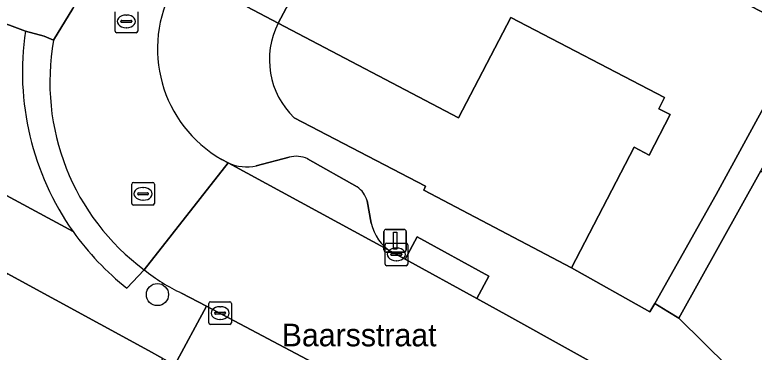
# Model space of a CAD drawing. Extents: x 160102 to 160934, y 382045 to 382923.
# Drawn here: x 160398.21 to 160430.85, y 382173.02 to 382187.9 of the extents above; entities that cross this region are included whole.
import ezdxf

# ---------------------------------------------------------------- set-up
doc = ezdxf.new("R2010")
doc.units = 0
for name, color, linetype in [('IMGEO_Boom', 7, 'Continuous'), ('IMGEO_Erf', 7, 'Continuous'), ('IMGEO_Kolk', 7, 'Continuous'), ('IMGEO_Lichtmast', 7, 'Continuous'), ('IMGEO_Muur', 7, 'Continuous'), ('IMGEO_Openbare_ruimte_label', 7, 'Continuous'), ('IMGEO_Pand', 7, 'Continuous'), ('IMGEO_Parkeervlak_open', 7, 'Continuous'), ('IMGEO_Rijbaan_lokaal_open', 7, 'Continuous'), ('IMGEO_Rioolput', 7, 'Continuous'), ('IMGEO_Voetpad_open', 7, 'Continuous')]:
    doc.layers.add(name, color=color, linetype=linetype)

msp = doc.modelspace()

# ---------------------------------------------------------------- linework, layer by layer
at = {"layer": 'IMGEO_Boom'}
msp.add_circle((160404.512, 382175.56), 0.489, dxfattribs=at)
at = {"layer": 'IMGEO_Erf'}
msp.add_lwpolyline([(160418.09, 382203.007), (160421.434, 382209.278), (160420.22, 382209.956), (160420.153, 382209.835), (160408.471, 382188.258), (160409.837, 382187.53), (160414.79, 382196.819)], close=True, dxfattribs=at)
for points in [[(160422.612, 382192.566), (160433.243, 382186.941), (160431.71, 382184.61), (160429.17, 382179.97), (160426.462, 382175.164), (160427.041, 382174.814), (160427.524, 382174.522), (160431.153, 382181.021), (160433.348, 382184.953), (160435.421, 382182.535), (160436.824, 382181.152), (160438.401, 382182.752), (160439.415, 382183.782), (160435.138, 382187.258), (160436.329, 382189.226)], [(160410.546, 382183.362), (160416.34, 382180.342), (160416.271, 382180.172), (160422.791, 382176.738), (160425.557, 382182.056), (160426.214, 382181.714), (160427.142, 382183.499), (160426.636, 382183.761), (160426.894, 382184.256), (160420.108, 382187.785), (160417.793, 382183.364), (160409.837, 382187.53)]]:
    msp.add_lwpolyline(points, dxfattribs=at)
msp.add_arc((160412.996, 382185.923), 3.545, 153.0423, 226.2656, dxfattribs=at)
at = {"layer": 'IMGEO_Kolk'}
for p, q in [((160414.558, 382176.907), (160414.558, 382177.759)), ((160414.633, 382177.833), (160415.485, 382177.833)), ((160415.559, 382177.759), (160415.559, 382176.907)), ((160414.86, 382177.376), (160415.258, 382177.376)), ((160415.046, 382177.613), (160415.071, 382177.613)), ((160414.817, 382177.327), (160414.817, 382177.339)), ((160415.255, 382177.29), (160414.857, 382177.29)), ((160415.069, 382177.053), (160415.044, 382177.053)), ((160415.301, 382177.339), (160415.301, 382177.327)), ((160415.485, 382176.833), (160414.633, 382176.833)), ((160406.778, 382174.315), (160406.778, 382175.167)), ((160406.853, 382175.241), (160407.705, 382175.241)), ((160407.779, 382175.167), (160407.779, 382174.315)), ((160407.08, 382174.784), (160407.478, 382174.784)), ((160407.266, 382175.021), (160407.291, 382175.021)), ((160407.037, 382174.735), (160407.037, 382174.747)), ((160407.475, 382174.698), (160407.077, 382174.698)), ((160407.289, 382174.461), (160407.264, 382174.461)), ((160407.521, 382174.747), (160407.521, 382174.735)), ((160407.705, 382174.241), (160406.853, 382174.241))]:
    msp.add_line(p, q, dxfattribs=at)
for points in [[(160414.558, 382176.907), (160414.558, 382177.759)], [(160414.633, 382177.833), (160415.485, 382177.833)], [(160415.559, 382177.759), (160415.559, 382176.907)], [(160415.485, 382176.833), (160414.633, 382176.833)], [(160406.778, 382174.315), (160406.778, 382175.167)], [(160406.853, 382175.241), (160407.705, 382175.241)], [(160407.779, 382175.167), (160407.779, 382174.315)], [(160407.705, 382174.241), (160406.853, 382174.241)]]:
    msp.add_lwpolyline(points, dxfattribs=at)
for centre, radius, start, end in [((160414.635, 382177.757), 0.0765, 91.552, 178.448), ((160414.635, 382177.757), 0.0765, 91.552, 178.448), ((160415.483, 382177.757), 0.0765, 1.552, 88.448), ((160415.483, 382177.757), 0.0765, 1.552, 88.448), ((160414.857, 382177.336), 0.0403, 85.8775, 175.7526), ((160415.262, 382177.338), 0.0386, 1.7309, 96.639), ((160414.854, 382177.326), 0.0366, 178.938, 274.7102), ((160415.258, 382177.333), 0.043, 264.8664, 352.4533), ((160414.635, 382176.909), 0.0765, 181.552, 268.448), ((160414.635, 382176.909), 0.0765, 181.552, 268.448), ((160415.483, 382176.909), 0.0765, 271.552, 358.448), ((160415.483, 382176.909), 0.0765, 271.552, 358.448), ((160406.855, 382175.165), 0.0765, 91.552, 178.448), ((160406.855, 382175.165), 0.0765, 91.552, 178.448), ((160407.703, 382175.165), 0.0765, 1.552, 88.448), ((160407.703, 382175.165), 0.0765, 1.552, 88.448), ((160407.077, 382174.744), 0.0403, 85.8775, 175.7526), ((160407.482, 382174.746), 0.0386, 1.7309, 96.639), ((160407.074, 382174.734), 0.0366, 178.938, 274.7102), ((160407.478, 382174.741), 0.043, 264.8664, 352.4533), ((160406.855, 382174.317), 0.0765, 181.552, 268.448), ((160406.855, 382174.317), 0.0765, 181.552, 268.448), ((160407.703, 382174.317), 0.0765, 271.552, 358.448), ((160407.703, 382174.317), 0.0765, 271.552, 358.448)]:
    msp.add_arc(centre, radius, start, end, dxfattribs=at)
for centre, major_axis, ratio, start_param, end_param in [((160415.045, 382177.333), (-0.387, 0.002), 0.722429, 4.712389, 7.853982), ((160415.07, 382177.333), (-0.39, 0.002), 0.717154, 1.570796, 4.712389), ((160407.265, 382174.741), (-0.387, 0.002), 0.722429, 4.712389, 7.853982), ((160407.29, 382174.741), (-0.39, 0.002), 0.717154, 1.570796, 4.712389)]:
    msp.add_ellipse(centre, major_axis=major_axis, ratio=ratio, start_param=start_param, end_param=end_param, dxfattribs=at)
at = {"layer": 'IMGEO_Lichtmast'}
for p, q in [((160414.606, 382178.436), (160415.396, 382178.436)), ((160415.396, 382178.436), (160414.606, 382178.436)), ((160414.506, 382177.536), (160414.506, 382178.336)), ((160414.506, 382178.336), (160414.506, 382177.536)), ((160415.496, 382178.336), (160415.496, 382177.536)), ((160415.496, 382177.536), (160415.496, 382178.336)), ((160415.396, 382177.436), (160414.606, 382177.436)), ((160414.606, 382177.436), (160415.396, 382177.436))]:
    msp.add_line(p, q, dxfattribs=at)
msp.add_lwpolyline([(160414.926, 382178.311), (160415.076, 382178.311), (160415.076, 382177.561), (160414.926, 382177.561), (160414.926, 382178.311)], dxfattribs=at)
for centre, start, end in [((160414.606, 382178.336), 90, 180), ((160414.606, 382178.336), 90, 180), ((160415.396, 382178.336), 0, 90), ((160415.396, 382178.336), 360, 90), ((160414.606, 382177.536), 180, 270), ((160414.606, 382177.536), 180, 270), ((160415.396, 382177.536), 270, 0), ((160415.396, 382177.536), 270, 0)]:
    msp.add_arc(centre, 0.1, start, end, dxfattribs=at)
at = {"layer": 'IMGEO_Muur'}
msp.add_lwpolyline([(160410.546, 382183.362), (160416.34, 382180.342), (160416.271, 382180.172), (160422.791, 382176.738)], dxfattribs=at)
msp.add_arc((160412.996, 382185.923), 3.545, 153.0423, 226.2656, dxfattribs=at)
at = {"layer": 'IMGEO_Pand'}
for points in [[(160421.287, 382193.417), (160414.79, 382196.819), (160409.837, 382187.53), (160417.793, 382183.364), (160420.108, 382187.785), (160426.894, 382184.256), (160426.636, 382183.761), (160427.142, 382183.499), (160426.214, 382181.714), (160425.557, 382182.056), (160422.791, 382176.738), (160426.252, 382174.79), (160426.462, 382175.164), (160429.17, 382179.97), (160431.71, 382184.61), (160433.243, 382186.941), (160422.612, 382192.566), (160421.223, 382193.294)], [(160431.153, 382181.021), (160427.524, 382174.522), (160437.36, 382164.828), (160442.372, 382169.913), (160432.558, 382179.63)], [(160404.508, 382172.306), (160404.747, 382172.745), (160404.121, 382173.086), (160397.879, 382176.487), (160394.3, 382169.921), (160393.227, 382168.109), (160392.693, 382167.195), (160397.037, 382164.656), (160398.71, 382167.519), (160400.546, 382166.518), (160401.171, 382166.178)]]:
    msp.add_lwpolyline(points, close=True, dxfattribs=at)
at = {"layer": 'IMGEO_Parkeervlak_open'}
for points in [[(160410.323, 382181.618), (160408.876, 382181.234)], [(160407.635, 382181.367), (160414.852, 382177.44)], [(160413.328, 382180.312), (160411.142, 382181.541)], [(160413.949, 382178.708), (160413.763, 382179.692)]]:
    msp.add_lwpolyline(points, dxfattribs=at)
for centre, radius, start, end in [((160410.636, 382180.551), 1.112, 62.9224, 106.3356), ((160408.462, 382183.226), 2.035, 246.022, 281.7437), ((160412.689, 382179.401), 1.112, 15.152, 54.956), ((160415.861, 382179.114), 1.955, 191.992, 238.9208)]:
    msp.add_arc(centre, radius, start, end, dxfattribs=at)
at = {"layer": 'IMGEO_Rijbaan_lokaal_open'}
for points in [[(160405.228, 382189.15), (160405.352, 382189.331), (160406.025, 382190.617), (160403.011, 382192.22), (160400.966, 382188.518), (160400.78, 382188.182), (160399.928, 382186.778)], [(160398.682, 382187.178), (160397.212, 382187.721), (160396.494, 382186.399), (160394.567, 382182.852), (160397.194, 382181.425), (160396.713, 382180.54), (160400.786, 382178.341)], [(160403.931, 382176.647), (160407.635, 382181.367), (160407.352, 382181.521)], [(160418.603, 382175.388), (160415.452, 382177.116), (160415.058, 382177.332), (160414.852, 382177.44), (160407.635, 382181.367), (160403.931, 382176.647)], [(160405.576, 382175.621), (160406.673, 382175.041), (160417.752, 382169.18), (160420.556, 382167.668)], [(160425.387, 382171.617), (160420.029, 382174.606), (160418.603, 382175.388)]]:
    msp.add_lwpolyline(points, dxfattribs=at)
for centre, radius, start, end in [((160410.135, 382186.406), 5.622, 150.7885, 240.3272), ((160410.737, 382185.379), 12.188, 171.513, 215.2715), ((160410.07, 382184.929), 10.309, 169.668, 233.4523), ((160409.046, 382183.017), 8.169, 231.233, 244.8627)]:
    msp.add_arc(centre, radius, start, end, dxfattribs=at)
at = {"layer": 'IMGEO_Rioolput'}
for p, q in [((160402.639, 382187.188), (160402.639, 382188.04)), ((160403.127, 382187.894), (160403.152, 382187.894)), ((160403.64, 382188.04), (160403.64, 382187.188)), ((160402.898, 382187.608), (160402.898, 382187.62)), ((160403.336, 382187.571), (160402.938, 382187.571)), ((160402.941, 382187.657), (160403.339, 382187.657)), ((160403.382, 382187.62), (160403.382, 382187.608)), ((160403.15, 382187.334), (160403.125, 382187.334)), ((160403.566, 382187.114), (160402.714, 382187.114)), ((160403.376, 382179.578), (160403.376, 382180.43)), ((160403.451, 382180.504), (160404.303, 382180.504)), ((160404.377, 382180.43), (160404.377, 382179.578)), ((160403.635, 382179.998), (160403.635, 382180.01)), ((160403.678, 382180.047), (160404.076, 382180.047)), ((160403.864, 382180.284), (160403.889, 382180.284)), ((160404.119, 382180.01), (160404.119, 382179.998)), ((160404.073, 382179.961), (160403.675, 382179.961)), ((160403.887, 382179.724), (160403.862, 382179.724)), ((160404.303, 382179.504), (160403.451, 382179.504))]:
    msp.add_line(p, q, dxfattribs=at)
for points in [[(160402.639, 382187.188), (160402.639, 382188.04)], [(160403.64, 382188.04), (160403.64, 382187.188)], [(160403.566, 382187.114), (160402.714, 382187.114)], [(160403.376, 382179.578), (160403.376, 382180.43)], [(160403.451, 382180.504), (160404.303, 382180.504)], [(160404.377, 382180.43), (160404.377, 382179.578)], [(160404.303, 382179.504), (160403.451, 382179.504)]]:
    msp.add_lwpolyline(points, dxfattribs=at)
for centre, radius, start, end in [((160402.938, 382187.617), 0.0403, 85.8775, 175.7526), ((160402.935, 382187.607), 0.0366, 178.938, 274.7102), ((160403.339, 382187.614), 0.043, 264.8664, 352.4533), ((160403.343, 382187.619), 0.0386, 1.7309, 96.639), ((160402.716, 382187.19), 0.0765, 181.552, 268.448), ((160402.716, 382187.19), 0.0765, 181.552, 268.448), ((160403.564, 382187.19), 0.0765, 271.552, 358.448), ((160403.564, 382187.19), 0.0765, 271.552, 358.448), ((160403.453, 382180.428), 0.0765, 91.552, 178.448), ((160403.453, 382180.428), 0.0765, 91.552, 178.448), ((160404.301, 382180.428), 0.0765, 1.552, 88.448), ((160404.301, 382180.428), 0.0765, 1.552, 88.448), ((160403.675, 382180.007), 0.0403, 85.8775, 175.7526), ((160403.672, 382179.997), 0.0366, 178.938, 274.7102), ((160404.076, 382180.004), 0.043, 264.8664, 352.4533), ((160404.08, 382180.009), 0.0386, 1.7309, 96.639), ((160403.453, 382179.58), 0.0765, 181.552, 268.448), ((160403.453, 382179.58), 0.0765, 181.552, 268.448), ((160404.301, 382179.58), 0.0765, 271.552, 358.448), ((160404.301, 382179.58), 0.0765, 271.552, 358.448)]:
    msp.add_arc(centre, radius, start, end, dxfattribs=at)
for centre, major_axis, ratio, start_param, end_param in [((160403.126, 382187.614), (-0.387, 0.002), 0.722429, 4.712389, 7.853982), ((160403.151, 382187.614), (-0.39, 0.002), 0.717154, 1.570796, 4.712389), ((160403.863, 382180.004), (-0.387, 0.002), 0.722429, 4.712389, 7.853982), ((160403.888, 382180.004), (-0.39, 0.002), 0.717154, 1.570796, 4.712389)]:
    msp.add_ellipse(centre, major_axis=major_axis, ratio=ratio, start_param=start_param, end_param=end_param, dxfattribs=at)
at = {"layer": 'IMGEO_Voetpad_open'}
for points in [[(160421.065, 382228.664), (160419.211, 382227.421), (160415.883, 382222.282), (160412.697, 382217.363), (160409.695, 382212.728), (160406.802, 382208.261), (160407.309, 382207.987), (160405.567, 382204.767), (160402.224, 382198.132), (160397.803, 382189.957), (160397.584, 382190.075), (160396.659, 382188.529), (160397.422, 382188.108), (160397.212, 382187.721), (160398.682, 382187.178), (160399.516, 382186.965), (160399.928, 382186.778), (160400.78, 382188.182), (160400.966, 382188.518)], [(160409.837, 382187.53), (160408.471, 382188.258), (160405.352, 382189.331), (160405.228, 382189.15)], [(160399.928, 382186.778), (160399.516, 382186.965), (160398.682, 382187.178)], [(160429.176, 382168.462), (160432.134, 382165.706), (160433.317, 382164.548), (160434.333, 382163.521), (160437.36, 382164.828), (160427.524, 382174.522), (160427.041, 382174.814), (160426.462, 382175.164), (160426.252, 382174.79), (160422.791, 382176.738), (160416.271, 382180.172), (160416.34, 382180.342), (160410.546, 382183.362)], [(160408.876, 382181.234), (160410.323, 382181.618)], [(160407.352, 382181.521), (160407.635, 382181.367)], [(160411.142, 382181.541), (160413.328, 382180.312)], [(160400.786, 382178.341), (160396.713, 382180.54), (160396.29, 382179.762), (160393.662, 382181.186), (160392.657, 382179.331), (160392.869, 382179.216), (160397.879, 382176.487), (160404.121, 382173.086), (160404.747, 382172.745), (160405.272, 382172.454), (160406.673, 382175.041), (160405.576, 382175.621)], [(160413.763, 382179.692), (160413.949, 382178.708)], [(160414.852, 382177.44), (160415.058, 382177.332), (160415.452, 382177.116), (160415.969, 382178.1), (160419.135, 382176.371), (160418.603, 382175.388), (160420.029, 382174.606), (160425.387, 382171.617)], [(160403.165, 382175.838), (160403.931, 382176.647)], [(160403.931, 382176.647), (160403.165, 382175.838)]]:
    msp.add_lwpolyline(points, dxfattribs=at)
for points in [[(160418.603, 382175.388), (160419.135, 382176.371), (160415.969, 382178.1), (160415.452, 382177.116)], [(160406.673, 382175.041), (160405.272, 382172.454), (160410.871, 382169.346), (160416.078, 382166.455), (160416.649, 382167.295), (160416.79, 382167.217), (160417.752, 382169.18)]]:
    msp.add_lwpolyline(points, close=True, dxfattribs=at)
for centre, radius, start, end in [((160410.135, 382186.406), 5.622, 150.7885, 240.3272), ((160412.996, 382185.923), 3.545, 153.0423, 226.2656), ((160410.737, 382185.379), 12.188, 171.513, 215.2715), ((160410.07, 382184.929), 10.309, 169.668, 233.4523), ((160410.636, 382180.551), 1.112, 62.9224, 106.3356), ((160408.462, 382183.226), 2.035, 246.022, 281.7437), ((160412.689, 382179.401), 1.112, 15.152, 54.956), ((160415.861, 382179.114), 1.955, 191.992, 238.9208), ((160410.761, 382185.44), 12.243, 215.4377, 231.6524), ((160410.761, 382185.44), 12.243, 215.4377, 231.6524), ((160409.046, 382183.017), 8.169, 231.233, 244.8627)]:
    msp.add_arc(centre, radius, start, end, dxfattribs=at)

# ---------------------------------------------------------------- texts
at = {"layer": 'IMGEO_Openbare_ruimte_label'}
msp.add_text('Baarsstraat', height=1, dxfattribs=at).set_placement((160409.996, 382173.275))

doc.saveas('drawing.dxf')
